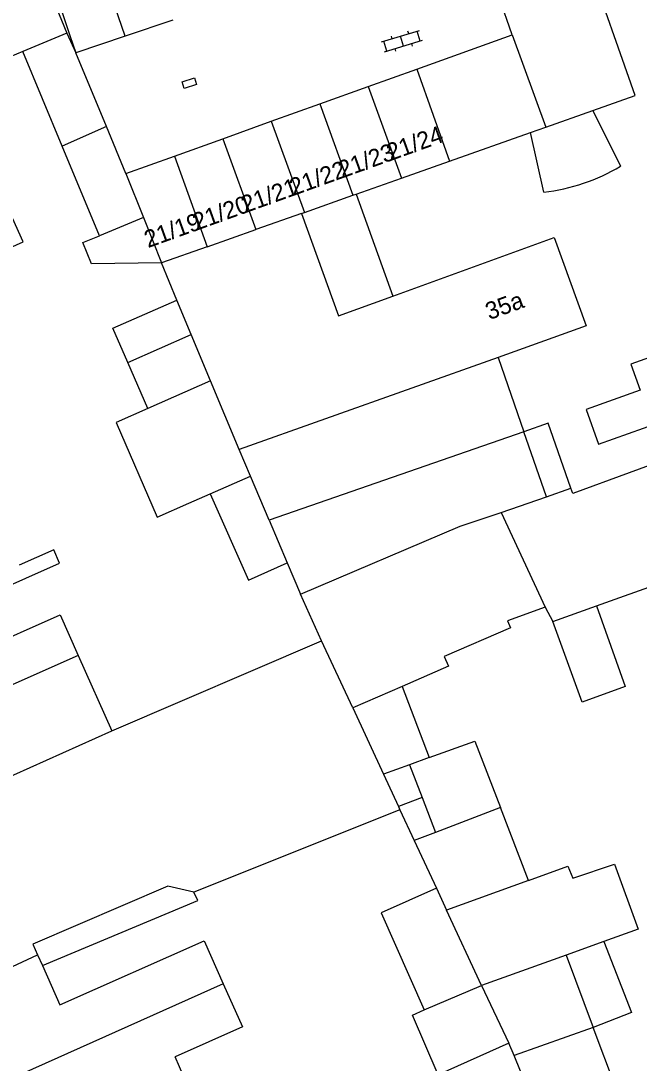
# Model space of a CAD drawing. Extents: x 132998 to 136004, y 396998 to 398512.
# Drawn here: x 134381.6 to 134417.4, y 397452.5 to 397512.9 of the extents above; entities that cross this region are included whole.
import ezdxf

# ---------------------------------------------------------------- set-up
doc = ezdxf.new("R2010")
doc.units = 0
for name, color, linetype in [('gg-afsc-erfafscheiding', 7, 'Continuous'), ('gg-anno-huisnummerreeks BGT', 7, 'Continuous'), ('gg-bbg-bijgebouw', 7, 'Continuous'), ('gg-bbg-gedigitaliseerde bebouwing', 7, 'Continuous'), ('gg-bbg-gedigitaliseerde bijgebouw', 7, 'Continuous'), ('gg-bbg-luifel en loopbrug', 7, 'Continuous'), ('gg-bbg-tussenscheiding', 7, 'Continuous'), ('gt-symb-klinker verharding', 7, 'Continuous'), ('gt-symb-kolk center center', 7, 'Continuous')]:
    doc.layers.add(name, color=color, linetype=linetype)

# ---------------------------------------------------------------- blocks, each defined once
blk = doc.blocks.new('gt0-KL1')
at = {"layer": 'gt-symb-klinker verharding'}
for p, q in [((-1.15, 0.3), (1.15, 0.3)), ((-1, -0.3), (-1, 0.3)), ((-0.5, 0.3), (-0.5, 0.45)), ((0, -0.3), (0, 0.3)), ((0.5, 0.3), (0.5, 0.45)), ((1, -0.3), (1, 0.3)), ((-1.15, -0.3), (1.15, -0.3)), ((-0.5, -0.45), (-0.5, -0.3)), ((0.5, -0.45), (0.5, -0.3))]:
    blk.add_line(p, q, dxfattribs=at)
blk = doc.blocks.new('gt0-KOLKCC')
at = {"layer": 'gt-symb-kolk center center'}
blk.add_lwpolyline([(-0.375, 0.2), (0.375, 0.2), (0.375, -0.2), (-0.375, -0.2)], close=True, dxfattribs=at)

msp = doc.modelspace()

# ---------------------------------------------------------------- linework, layer by layer
at = {"layer": 'gg-afsc-erfafscheiding'}
for p, q in [((134414.907, 397478.99), (134424.24, 397482.336)), ((134411.94, 397478.91), (134412.388, 397478.089))]:
    msp.add_line(p, q, dxfattribs=at)
for points in [[(134429.835, 397491.477), (134413.536, 397485.505), (134413.427, 397485.803)], [(134377.963, 397478.857), (134383.833, 397481.47), (134383.494, 397482.231), (134381.5, 397481.343)]]:
    msp.add_lwpolyline(points, dxfattribs=at)
at = {"layer": 'gg-bbg-bijgebouw'}
for p, q in [((134390.4, 397512.907), (134387.628, 397511.974)), ((134404.506, 397510.077), (134410.034, 397512.064)), ((134387.628, 397511.974), (134384.774, 397511.013)), ((134386.544, 397506.748), (134384.774, 397511.013)), ((134401.701, 397509.068), (134404.506, 397510.077)), ((134398.896, 397508.06), (134401.701, 397509.068)), ((134396.09, 397507.052), (134398.896, 397508.06)), ((134387.674, 397504.027), (134386.544, 397506.748)), ((134393.285, 397506.044), (134396.09, 397507.052)), ((134390.479, 397505.035), (134393.285, 397506.044)), ((134387.674, 397504.027), (134390.479, 397505.035))]:
    msp.add_line(p, q, dxfattribs=at)
msp.add_lwpolyline([(134383.008, 397516.31), (134384.455, 397511.961), (134384.774, 397511.013)], dxfattribs=at)
at = {"layer": 'gg-bbg-gedigitaliseerde bebouwing'}
for p, q in [((134384.257, 397512.162), (134381.709, 397511.093)), ((134381.709, 397511.093), (134374.989, 397508.274)), ((134390.629, 397496.694), (134389.743, 397498.846)), ((134392.575, 397492.03), (134391.458, 397494.708)), ((134386.861, 397471.765), (134399.003, 397476.972)), ((134384.921, 397476.121), (134386.861, 397471.765)), ((134400.807, 397473.094), (134402.584, 397469.243)), ((134402.584, 397469.243), (134403.45, 397467.366)), ((134403.534, 397467.183), (134391.615, 397462.416)), ((134403.45, 397467.366), (134403.534, 397467.183)), ((134391.791, 397449.95), (134390.527, 397452.887))]:
    msp.add_line(p, q, dxfattribs=at)
for points in [[(134371.324, 397513.075), (134380.75, 397517.184), (134380.983, 397516.613), (134382.232, 397517.123), (134384.257, 397512.162)], [(134397.838, 397501.711), (134399.978, 397495.794), (134403.128, 397496.934)], [(134403.128, 397496.934), (134412.469, 397500.313), (134414.314, 397495.212), (134409.213, 397493.367)], [(134377.963, 397478.857), (134379.081, 397476.346), (134383.872, 397478.478), (134384.921, 397476.121)], [(134382.841, 397458.162), (134383.858, 397455.881), (134392.197, 397459.597), (134393.306, 397457.109)], [(134393.306, 397457.109), (134394.415, 397454.619), (134390.527, 397452.887)]]:
    msp.add_lwpolyline(points, dxfattribs=at)
at = {"layer": 'gg-bbg-gedigitaliseerde bijgebouw'}
for p, q in [((134384.257, 397512.162), (134384.774, 397511.013)), ((134410.034, 397512.064), (134411.973, 397506.714)), ((134383.983, 397505.615), (134381.709, 397511.093)), ((134411.093, 397506.402), (134411.973, 397506.714)), ((134406.396, 397504.74), (134411.093, 397506.402)), ((134386.138, 397500.423), (134383.983, 397505.615)), ((134403.625, 397503.759), (134406.396, 397504.74)), ((134400.996, 397502.828), (134403.625, 397503.759)), ((134398.004, 397501.77), (134400.815, 397502.764)), ((134400.815, 397502.764), (134400.996, 397502.828)), ((134397.838, 397501.711), (134398.004, 397501.77)), ((134387.78, 397493.076), (134391.458, 397494.708)), ((134409.213, 397493.367), (134410.705, 397489.077)), ((134392.575, 397492.03), (134388.936, 397490.415)), ((134412.015, 397485.311), (134410.705, 397489.077)), ((134409.403, 397484.403), (134412.015, 397485.311)), ((134409.403, 397484.403), (134411.94, 397478.91)), ((134397.009, 397481.475), (134397.777, 397479.661)), ((134399.003, 397476.972), (134397.777, 397479.661)), ((134412.388, 397478.089), (134414.907, 397478.99)), ((134403.662, 397474.329), (134400.807, 397473.094)), ((134405.232, 397470.204), (134404.092, 397469.79)), ((134404.092, 397469.79), (134404.819, 397467.904)), ((134404.819, 397467.904), (134405.6, 397465.876)), ((134410.98, 397463.091), (134409.349, 397467.322)), ((134405.6, 397465.876), (134404.36, 397465.398)), ((134404.36, 397465.398), (134405.644, 397462.638)), ((134415.334, 397459.553), (134413.162, 397458.773)), ((134413.162, 397458.773), (134414.724, 397454.583)), ((134416.16, 397450.728), (134414.724, 397454.583)), ((134410.147, 397452.959), (134409.837, 397453.671)), ((134411.688, 397449.163), (134410.147, 397452.959))]:
    msp.add_line(p, q, dxfattribs=at)
for points in [[(134378.266, 397501.572), (134379.4, 397499.027), (134381.726, 397500.063), (134380.592, 397502.608), (134378.266, 397501.572)], [(134389.743, 397498.846), (134385.691, 397498.805), (134385.183, 397500.027), (134386.138, 397500.423)], [(134387.78, 397493.076), (134386.91, 397495.078), (134390.629, 397496.694)], [(134388.936, 397490.415), (134387.107, 397489.603), (134389.483, 397484.137), (134391.315, 397484.941), (134392.554, 397485.485)], [(134392.554, 397485.485), (134394.77, 397480.483), (134397.009, 397481.475)], [(134411.94, 397478.91), (134409.76, 397478.124), (134409.942, 397477.714), (134406.104, 397476.053), (134406.347, 397475.491), (134403.662, 397474.329)], [(134414.907, 397478.99), (134416.577, 397474.32), (134414.08, 397473.414), (134412.388, 397478.089)], [(134405.232, 397470.204), (134407.869, 397471.161), (134409.349, 397467.322)], [(134410.98, 397463.091), (134413.254, 397463.912), (134413.55, 397463.222), (134415.953, 397464.044), (134417.318, 397460.265), (134415.334, 397459.553)], [(134405.644, 397462.638), (134402.441, 397461.21), (134404.945, 397455.591)], [(134382.841, 397458.162), (134391.83, 397461.933), (134391.615, 397462.416)], [(134409.837, 397453.671), (134405.755, 397451.828), (134404.266, 397455.3), (134404.945, 397455.591)]]:
    msp.add_lwpolyline(points, dxfattribs=at)
at = {"layer": 'gg-bbg-luifel en loopbrug'}
for p, q in [((134410.034, 397512.064), (134409.114, 397514.687)), ((134411.973, 397506.714), (134414.698, 397507.678)), ((134414.698, 397507.678), (134416.306, 397504.445)), ((134411.861, 397502.946), (134411.093, 397506.402)), ((134400.996, 397502.828), (134403.128, 397496.934)), ((134388.936, 397490.415), (134387.78, 397493.076)), ((134412.015, 397485.311), (134413.427, 397485.803)), ((134403.662, 397474.329), (134405.232, 397470.204)), ((134404.092, 397469.79), (134402.584, 397469.243)), ((134404.819, 397467.904), (134403.45, 397467.366)), ((134403.534, 397467.183), (134404.36, 397465.398))]:
    msp.add_line(p, q, dxfattribs=at)
for points in [[(134414.698, 397507.678), (134417.14, 397508.542), (134414.343, 397516.52)], [(134419.87, 397494.048), (134416.904, 397492.99), (134417.441, 397491.481)], [(134417.441, 397491.481), (134414.308, 397490.363), (134415.025, 397488.351), (134420.239, 397490.211), (134419.521, 397492.223)], [(134413.427, 397485.803), (134412.118, 397489.568), (134410.705, 397489.077)], [(134415.334, 397459.553), (134416.932, 397455.443), (134414.724, 397454.583)]]:
    msp.add_lwpolyline(points, dxfattribs=at)
msp.add_arc((134410.55, 397514.173), 11.303, 276.6598, 300.61179, dxfattribs=at)
at = {"layer": 'gg-bbg-tussenscheiding'}
for p, q in [((134387.628, 397511.974), (134385.818, 397517.271)), ((134404.506, 397510.077), (134406.396, 397504.74)), ((134401.701, 397509.068), (134403.625, 397503.759)), ((134398.896, 397508.06), (134400.815, 397502.764)), ((134386.544, 397506.748), (134383.983, 397505.615)), ((134396.09, 397507.052), (134398.004, 397501.77)), ((134393.285, 397506.044), (134395.195, 397500.776)), ((134390.479, 397505.035), (134392.383, 397499.781)), ((134387.674, 397504.027), (134388.69, 397501.483)), ((134388.69, 397501.483), (134386.138, 397500.423)), ((134388.69, 397501.483), (134389.743, 397498.846)), ((134397.838, 397501.711), (134395.195, 397500.776)), ((134392.383, 397499.781), (134395.195, 397500.776)), ((134392.383, 397499.781), (134389.743, 397498.846)), ((134391.458, 397494.708), (134390.629, 397496.694)), ((134409.213, 397493.367), (134394.238, 397488.044)), ((134394.238, 397488.044), (134392.575, 397492.03)), ((134410.705, 397489.077), (134395.962, 397483.95)), ((134394.88, 397486.506), (134394.238, 397488.044)), ((134392.554, 397485.485), (134394.88, 397486.506)), ((134395.962, 397483.95), (134394.88, 397486.506)), ((134395.962, 397483.95), (134397.009, 397481.475)), ((134400.807, 397473.094), (134399.003, 397476.972)), ((134384.921, 397476.121), (134368.822, 397468.991)), ((134370.797, 397464.56), (134386.861, 397471.765)), ((134409.349, 397467.322), (134405.6, 397465.876)), ((134405.644, 397462.638), (134406.234, 397461.368)), ((134410.98, 397463.091), (134406.234, 397461.368)), ((134408.259, 397457.012), (134406.234, 397461.368)), ((134374.955, 397455.226), (134382.559, 397458.794)), ((134382.559, 397458.794), (134382.841, 397458.162)), ((134413.162, 397458.773), (134408.259, 397457.012)), ((134393.306, 397457.109), (134377.31, 397449.94)), ((134404.945, 397455.591), (134408.259, 397457.012)), ((134408.259, 397457.012), (134409.837, 397453.671)), ((134414.724, 397454.583), (134410.147, 397452.959))]:
    msp.add_line(p, q, dxfattribs=at)
for points in [[(134397.777, 397479.661), (134407.023, 397483.598), (134409.403, 397484.403)], [(134391.615, 397462.416), (134390.093, 397462.752), (134382.288, 397459.401), (134382.559, 397458.794)]]:
    msp.add_lwpolyline(points, dxfattribs=at)

# ---------------------------------------------------------------- block references
at = {"layer": 'gt-symb-klinker verharding', "rotation": 16.858398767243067}
msp.add_blockref('gt0-KL1', (134403.653, 397511.693), dxfattribs=at)
at = {"layer": 'gt-symb-kolk center center', "rotation": -163.01526746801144}
msp.add_blockref('gt0-KOLKCC', (134391.348, 397509.257), dxfattribs=at)

# ---------------------------------------------------------------- texts
at = {"layer": 'gg-anno-huisnummerreeks BGT'}
for s, rotation, p in [('21/24', 19.8, (134402.981, 397504.745)), ('21/23', 19.8, (134400.175, 397503.737)), ('21/22', 19.8, (134397.37, 397502.729)), ('21/21', 19.8, (134394.564, 397501.72)), ('21/20', 19.8, (134391.759, 397500.712)), ('21/19', 19.8, (134388.954, 397499.704)), ('35a', 19.9, (134408.704, 397495.535))]:
    msp.add_text(s, height=1, rotation=rotation, dxfattribs=at).set_placement(p)

doc.saveas('drawing.dxf')
